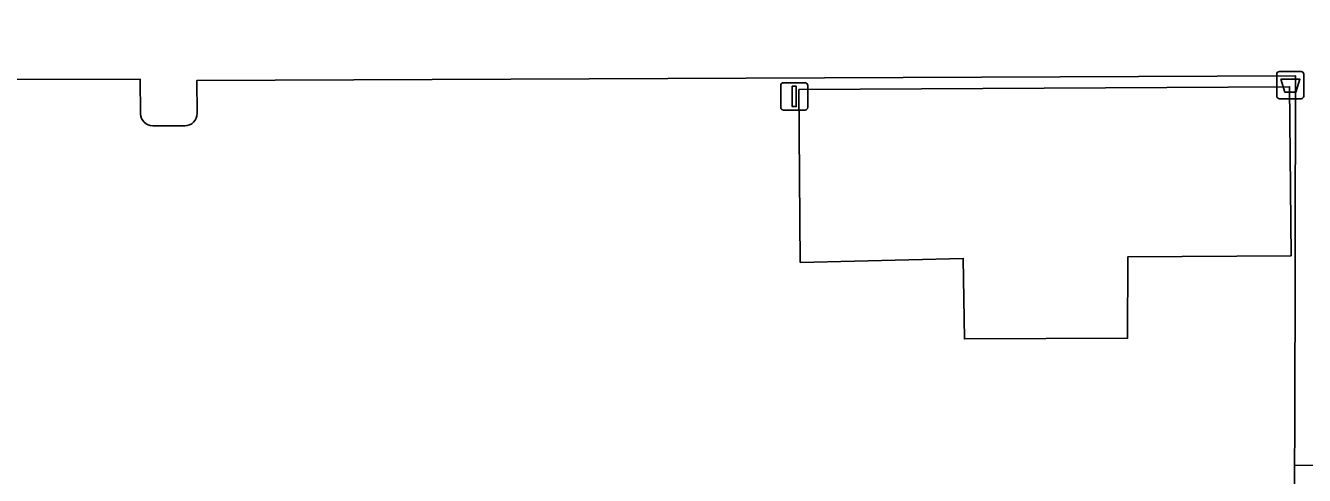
# Model space of a CAD drawing. Extents: x 160203 to 161530, y 379528 to 381797.
# Drawn here: x 160918.34 to 160965.26, y 380552.4 to 380568.91 of the extents above; entities that cross this region are included whole.
import ezdxf

# ---------------------------------------------------------------- set-up
doc = ezdxf.new("R2010")
doc.units = 0
for name, color, linetype in [('IMGEO_Afvalbak', 7, 'Continuous'), ('IMGEO_Gemengd_bos', 7, 'Continuous'), ('IMGEO_Hek', 7, 'Continuous'), ('IMGEO_Lichtmast', 7, 'Continuous'), ('IMGEO_Pand', 7, 'Continuous'), ('IMGEO_Voetpad_gesloten', 7, 'Continuous')]:
    doc.layers.add(name, color=color, linetype=linetype)

msp = doc.modelspace()

# ---------------------------------------------------------------- linework, layer by layer
at = {"layer": 'IMGEO_Afvalbak'}
for p, q in [((160964.343, 380567.227), (160965.133, 380567.227)), ((160965.133, 380567.227), (160964.343, 380567.227)), ((160964.243, 380566.327), (160964.243, 380567.127)), ((160964.243, 380567.127), (160964.243, 380566.327)), ((160965.233, 380567.127), (160965.233, 380566.327)), ((160965.233, 380566.327), (160965.233, 380567.127)), ((160965.133, 380566.227), (160964.343, 380566.227)), ((160964.343, 380566.227), (160965.133, 380566.227))]:
    msp.add_line(p, q, dxfattribs=at)
msp.add_lwpolyline([(160964.386, 380566.941), (160965.09, 380566.941), (160964.941, 380566.471), (160964.535, 380566.471), (160964.386, 380566.941)], dxfattribs=at)
for centre, start, end in [((160964.343, 380567.127), 90, 180), ((160964.343, 380567.127), 90, 180), ((160965.133, 380567.127), 0, 90), ((160965.133, 380567.127), 360, 90), ((160964.343, 380566.327), 180, 270), ((160964.343, 380566.327), 180, 270), ((160965.133, 380566.327), 270, 0), ((160965.133, 380566.327), 270, 0)]:
    msp.add_arc(centre, 0.1, start, end, dxfattribs=at)
at = {"layer": 'IMGEO_Gemengd_bos'}
for points in [[(160922.563, 380565.675), (160922.55, 380566.943), (160907.177, 380566.928)], [(160964.928, 380567.071), (160924.628, 380566.901), (160924.632, 380565.694)], [(160968.287, 380552.079), (160974.128, 380552.752), (160964.899, 380552.777), (160964.902, 380554.025), (160964.928, 380567.071)], [(160924.178, 380565.238), (160923.005, 380565.235)]]:
    msp.add_lwpolyline(points, dxfattribs=at)
msp.add_lwpolyline([(160946.761, 380560.222), (160946.712, 380566.563), (160964.713, 380566.67), (160964.769, 380560.463), (160958.782, 380560.425), (160958.772, 380557.438), (160952.783, 380557.409), (160952.74, 380560.366)], close=True, dxfattribs=at)
for centre, radius, start, end in [((160923.009, 380565.681), 0.446, 180.7231, 269.5367), ((160924.199, 380565.671), 0.434, 267.2479, 3.004)]:
    msp.add_arc(centre, radius, start, end, dxfattribs=at)
at = {"layer": 'IMGEO_Hek'}
msp.add_lwpolyline([(160964.899, 380552.777), (160964.896, 380551.38), (160959.504, 380551), (160940.157, 380543.996), (160899.412, 380550.147), (160882.829, 380552.68), (160868.014, 380554.875), (160845.741, 380558.276)], dxfattribs=at)
at = {"layer": 'IMGEO_Lichtmast'}
for p, q in [((160946.146, 380566.814), (160946.936, 380566.814)), ((160946.936, 380566.814), (160946.146, 380566.814)), ((160946.046, 380565.914), (160946.046, 380566.714)), ((160946.046, 380566.714), (160946.046, 380565.914)), ((160947.036, 380566.714), (160947.036, 380565.914)), ((160947.036, 380565.914), (160947.036, 380566.714)), ((160946.936, 380565.814), (160946.146, 380565.814)), ((160946.146, 380565.814), (160946.936, 380565.814))]:
    msp.add_line(p, q, dxfattribs=at)
msp.add_lwpolyline([(160946.466, 380566.689), (160946.616, 380566.689), (160946.616, 380565.939), (160946.466, 380565.939), (160946.466, 380566.689)], dxfattribs=at)
for centre, start, end in [((160946.146, 380566.714), 90, 180), ((160946.146, 380566.714), 90, 180), ((160946.936, 380566.714), 0, 90), ((160946.936, 380566.714), 360, 90), ((160946.146, 380565.914), 180, 270), ((160946.146, 380565.914), 180, 270), ((160946.936, 380565.914), 270, 0), ((160946.936, 380565.914), 270, 0)]:
    msp.add_arc(centre, 0.1, start, end, dxfattribs=at)
at = {"layer": 'IMGEO_Pand'}
msp.add_lwpolyline([(160952.783, 380557.409), (160958.772, 380557.438), (160958.782, 380560.425), (160964.769, 380560.463), (160964.713, 380566.67), (160946.712, 380566.563), (160946.761, 380560.222), (160952.74, 380560.366)], close=True, dxfattribs=at)
at = {"layer": 'IMGEO_Voetpad_gesloten'}
for points in [[(160924.632, 380565.694), (160924.628, 380566.901), (160964.928, 380567.071), (160964.902, 380554.025), (160964.899, 380552.777), (160974.128, 380552.752), (160974.032, 380553.756), (160974.556, 380553.755), (160974.56, 380553.97), (161000, 380553.934), (161029.421, 380553.892), (161029.796, 380553.891), (161029.912, 380553.891), (161029.94, 380589.66), (161029.824, 380589.66), (161009.355, 380589.664), (161009.355, 380590.18), (161009.357, 380600.463), (161000, 380596.4), (160999.062, 380595.993), (160999.079, 380588.766), (160999.085, 380586.28), (161000, 380586.276), (161018.973, 380586.199)], [(160907.177, 380566.928), (160922.55, 380566.943), (160922.563, 380565.675)], [(160923.005, 380565.235), (160924.178, 380565.238)]]:
    msp.add_lwpolyline(points, dxfattribs=at)
for centre, radius, start, end in [((160923.009, 380565.681), 0.446, 180.7231, 269.5367), ((160924.199, 380565.671), 0.434, 267.2479, 3.004)]:
    msp.add_arc(centre, radius, start, end, dxfattribs=at)

doc.saveas('drawing.dxf')
